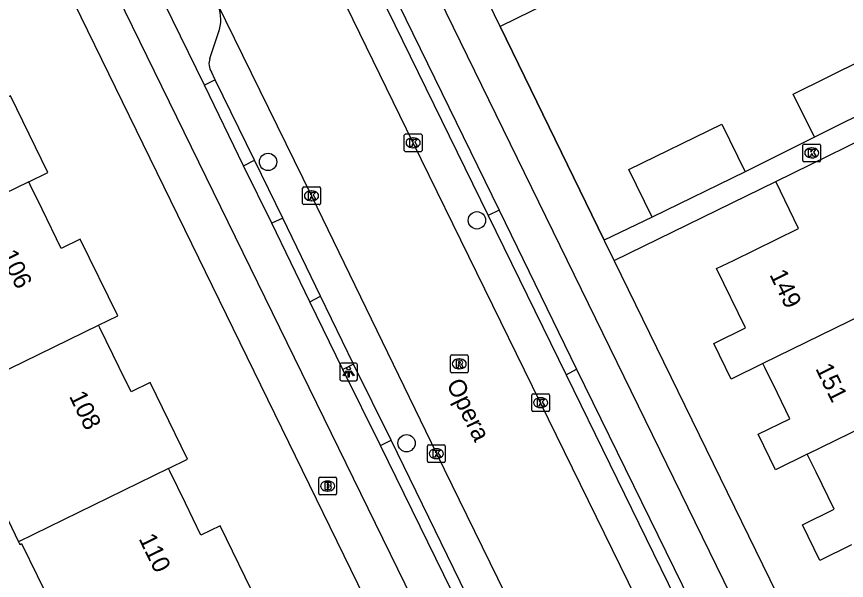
# Model space of a CAD drawing. Extents: x 160457 to 162082, y 388340 to 389736.
# Drawn here: x 160864.94 to 160911.77, y 389019.72 to 389051.52 of the extents above; entities that cross this region are included whole.
import ezdxf

# ---------------------------------------------------------------- set-up
doc = ezdxf.new("R2010")
doc.units = 0
for name, color, linetype in [('IMGEO_Boom', 7, 'Continuous'), ('IMGEO_Brandkraan', 7, 'Continuous'), ('IMGEO_Fietspad_gesloten', 7, 'Continuous'), ('IMGEO_Kolk', 7, 'Continuous'), ('IMGEO_Lichtpunt', 7, 'Continuous'), ('IMGEO_Muur', 7, 'Continuous'), ('IMGEO_Openbare_ruimte_label', 7, 'Continuous'), ('IMGEO_Pand', 7, 'Continuous'), ('IMGEO_Pand_nummerreeks', 7, 'Continuous'), ('IMGEO_Parkeervlak_open', 7, 'Continuous'), ('IMGEO_Rijbaan_lokaal_gesloten', 7, 'Continuous'), ('IMGEO_Rioolput', 7, 'Continuous'), ('IMGEO_Verkeerseiland_open', 7, 'Continuous'), ('IMGEO_Voetpad_open', 7, 'Continuous')]:
    doc.layers.add(name, color=color, linetype=linetype)

msp = doc.modelspace()

# ---------------------------------------------------------------- linework, layer by layer
at = {"layer": 'IMGEO_Boom'}
for centre in [(160879.128, 389043.328), (160890.917, 389040.032), (160886.944, 389027.462)]:
    msp.add_circle(centre, 0.489, dxfattribs=at)
at = {"layer": 'IMGEO_Brandkraan'}
for p, q in [((160882.065, 389025.544), (160882.917, 389025.544)), ((160881.99, 389024.618), (160881.99, 389025.47)), ((160882.478, 389025.324), (160882.503, 389025.324)), ((160882.991, 389025.47), (160882.991, 389024.618)), ((160882.501, 389024.764), (160882.476, 389024.764)), ((160882.917, 389024.544), (160882.065, 389024.544))]:
    msp.add_line(p, q, dxfattribs=at)
for points in [[(160882.065, 389025.544), (160882.917, 389025.544)], [(160881.99, 389024.618), (160881.99, 389025.47)], [(160882.338, 389025.244), (160882.338, 389024.844), (160882.551, 389024.844)], [(160882.569, 389025.244), (160882.338, 389025.244)], [(160882.517, 389025.163), (160882.463, 389025.163), (160882.463, 389025.087)], [(160882.463, 389025.087), (160882.516, 389025.087)], [(160882.991, 389025.47), (160882.991, 389024.618)], [(160882.525, 389025.011), (160882.463, 389025.011), (160882.463, 389024.93)], [(160882.463, 389024.93), (160882.525, 389024.93)], [(160882.917, 389024.544), (160882.065, 389024.544)]]:
    msp.add_lwpolyline(points, dxfattribs=at)
for centre, radius, start, end in [((160882.067, 389025.468), 0.0765, 91.552, 178.448), ((160882.067, 389025.468), 0.0765, 91.552, 178.448), ((160882.915, 389025.468), 0.0765, 1.552, 88.448), ((160882.915, 389025.468), 0.0765, 1.552, 88.448), ((160882.518, 389025.125), 0.0379, 267.8285, 90.9355), ((160882.573, 389025.099), 0.145, 59.4692, 91.5367), ((160882.598, 389025.146), 0.0922, 285.5137, 58.1501), ((160882.603, 389024.954), 0.105, 301.3115, 78.989), ((160882.067, 389024.62), 0.0765, 181.552, 268.448), ((160882.067, 389024.62), 0.0765, 181.552, 268.448), ((160882.526, 389024.97), 0.0404, 269.8759, 90.5077), ((160882.557, 389025.095), 0.251, 268.6676, 293.5347), ((160882.915, 389024.62), 0.0765, 271.552, 358.448), ((160882.915, 389024.62), 0.0765, 271.552, 358.448)]:
    msp.add_arc(centre, radius, start, end, dxfattribs=at)
for centre, major_axis, ratio, start_param, end_param in [((160882.477, 389025.044), (-0.387, 0.002), 0.722429, 4.712389, 7.853982), ((160882.502, 389025.044), (-0.39, 0.002), 0.717154, 1.570796, 4.712389)]:
    msp.add_ellipse(centre, major_axis=major_axis, ratio=ratio, start_param=start_param, end_param=end_param, dxfattribs=at)
at = {"layer": 'IMGEO_Fietspad_gesloten'}
for points in [[(160865.149, 389063.924), (160866.884, 389060.338), (160896.406, 389000), (160929.271, 388932.792), (160931.346, 388928.541)], [(160875.541, 389047.648), (160870.1, 389058.774), (160869.388, 389060.169)], [(160947.207, 388933.03), (160943.921, 388939.826), (160914.477, 389000), (160885.175, 389059.974)], [(160883.261, 389058.862), (160892.163, 389040.604)], [(160877.734, 389043.115), (160875.541, 389047.648)], [(160879.339, 389039.869), (160877.734, 389043.115)], [(160892.163, 389040.604), (160896.532, 389031.633)], [(160881.495, 389035.437), (160879.339, 389039.869)], [(160883.351, 389031.622), (160881.495, 389035.437)], [(160885.472, 389027.328), (160883.351, 389031.622)], [(160896.532, 389031.633), (160910.3, 389003.541)], [(160910.338, 388976.581), (160898.863, 389000), (160885.472, 389027.328)]]:
    msp.add_lwpolyline(points, dxfattribs=at)
at = {"layer": 'IMGEO_Kolk'}
for p, q in [((160886.817, 389043.978), (160886.817, 389044.83)), ((160886.892, 389044.904), (160887.744, 389044.904)), ((160887.818, 389044.83), (160887.818, 389043.978)), ((160887.305, 389044.684), (160887.33, 389044.684)), ((160909.315, 389043.411), (160909.315, 389044.263)), ((160909.39, 389044.337), (160910.242, 389044.337)), ((160910.316, 389044.263), (160910.316, 389043.411)), ((160887.744, 389043.904), (160886.892, 389043.904)), ((160887.328, 389044.124), (160887.303, 389044.124)), ((160909.803, 389044.117), (160909.828, 389044.117)), ((160910.242, 389043.337), (160909.39, 389043.337)), ((160909.826, 389043.557), (160909.801, 389043.557)), ((160881.156, 389041.916), (160882.008, 389041.916)), ((160881.081, 389040.99), (160881.081, 389041.842)), ((160881.569, 389041.696), (160881.594, 389041.696)), ((160882.082, 389041.842), (160882.082, 389040.99)), ((160881.592, 389041.136), (160881.567, 389041.136)), ((160882.008, 389040.916), (160881.156, 389040.916)), ((160894.088, 389030.248), (160894.94, 389030.248)), ((160894.013, 389029.322), (160894.013, 389030.174)), ((160894.501, 389030.028), (160894.526, 389030.028)), ((160895.014, 389030.174), (160895.014, 389029.322)), ((160894.524, 389029.468), (160894.499, 389029.468)), ((160894.94, 389029.248), (160894.088, 389029.248)), ((160888.126, 389026.445), (160888.126, 389027.297)), ((160888.201, 389027.371), (160889.053, 389027.371)), ((160888.614, 389027.151), (160888.639, 389027.151)), ((160889.127, 389027.297), (160889.127, 389026.445)), ((160888.637, 389026.591), (160888.612, 389026.591)), ((160889.053, 389026.371), (160888.201, 389026.371))]:
    msp.add_line(p, q, dxfattribs=at)
for points in [[(160886.817, 389043.978), (160886.817, 389044.83)], [(160886.892, 389044.904), (160887.744, 389044.904)], [(160887.818, 389044.83), (160887.818, 389043.978)], [(160887.138, 389044.604), (160887.261, 389044.604), (160887.261, 389044.453), (160887.391, 389044.604), (160887.555, 389044.604), (160887.409, 389044.453), (160887.562, 389044.204), (160887.41, 389044.204), (160887.325, 389044.368), (160887.261, 389044.301), (160887.261, 389044.204), (160887.138, 389044.204), (160887.138, 389044.604)], [(160909.315, 389043.411), (160909.315, 389044.263)], [(160909.39, 389044.337), (160910.242, 389044.337)], [(160910.316, 389044.263), (160910.316, 389043.411)], [(160887.744, 389043.904), (160886.892, 389043.904)], [(160909.636, 389044.037), (160909.759, 389044.037), (160909.759, 389043.886), (160909.889, 389044.037), (160910.053, 389044.037), (160909.907, 389043.886), (160910.06, 389043.637), (160909.908, 389043.637), (160909.823, 389043.801), (160909.759, 389043.734), (160909.759, 389043.637), (160909.636, 389043.637), (160909.636, 389044.037)], [(160910.242, 389043.337), (160909.39, 389043.337)], [(160881.156, 389041.916), (160882.008, 389041.916)], [(160881.081, 389040.99), (160881.081, 389041.842)], [(160881.402, 389041.616), (160881.525, 389041.616), (160881.525, 389041.465), (160881.655, 389041.616), (160881.819, 389041.616), (160881.673, 389041.465), (160881.826, 389041.216), (160881.674, 389041.216), (160881.589, 389041.38), (160881.525, 389041.313), (160881.525, 389041.216), (160881.402, 389041.216), (160881.402, 389041.616)], [(160882.082, 389041.842), (160882.082, 389040.99)], [(160882.008, 389040.916), (160881.156, 389040.916)], [(160894.088, 389030.248), (160894.94, 389030.248)], [(160894.013, 389029.322), (160894.013, 389030.174)], [(160894.334, 389029.948), (160894.457, 389029.948), (160894.457, 389029.797), (160894.587, 389029.948), (160894.751, 389029.948), (160894.605, 389029.797), (160894.758, 389029.548), (160894.606, 389029.548), (160894.521, 389029.712), (160894.457, 389029.645), (160894.457, 389029.548), (160894.334, 389029.548), (160894.334, 389029.948)], [(160895.014, 389030.174), (160895.014, 389029.322)], [(160894.94, 389029.248), (160894.088, 389029.248)], [(160888.126, 389026.445), (160888.126, 389027.297)], [(160888.201, 389027.371), (160889.053, 389027.371)], [(160888.447, 389027.071), (160888.57, 389027.071), (160888.57, 389026.92), (160888.7, 389027.071), (160888.864, 389027.071), (160888.718, 389026.92), (160888.871, 389026.671), (160888.719, 389026.671), (160888.634, 389026.835), (160888.57, 389026.768), (160888.57, 389026.671), (160888.447, 389026.671), (160888.447, 389027.071)], [(160889.127, 389027.297), (160889.127, 389026.445)], [(160889.053, 389026.371), (160888.201, 389026.371)]]:
    msp.add_lwpolyline(points, dxfattribs=at)
for centre, start, end in [((160886.894, 389044.828), 91.552, 178.448), ((160886.894, 389044.828), 91.552, 178.448), ((160887.742, 389044.828), 1.552, 88.448), ((160887.742, 389044.828), 1.552, 88.448), ((160909.392, 389044.261), 91.552, 178.448), ((160909.392, 389044.261), 91.552, 178.448), ((160910.24, 389044.261), 1.552, 88.448), ((160910.24, 389044.261), 1.552, 88.448), ((160886.894, 389043.98), 181.552, 268.448), ((160886.894, 389043.98), 181.552, 268.448), ((160887.742, 389043.98), 271.552, 358.448), ((160887.742, 389043.98), 271.552, 358.448), ((160909.392, 389043.413), 181.552, 268.448), ((160909.392, 389043.413), 181.552, 268.448), ((160910.24, 389043.413), 271.552, 358.448), ((160910.24, 389043.413), 271.552, 358.448), ((160881.158, 389041.84), 91.552, 178.448), ((160881.158, 389041.84), 91.552, 178.448), ((160882.006, 389041.84), 1.552, 88.448), ((160882.006, 389041.84), 1.552, 88.448), ((160881.158, 389040.992), 181.552, 268.448), ((160881.158, 389040.992), 181.552, 268.448), ((160882.006, 389040.992), 271.552, 358.448), ((160882.006, 389040.992), 271.552, 358.448), ((160894.09, 389030.172), 91.552, 178.448), ((160894.09, 389030.172), 91.552, 178.448), ((160894.938, 389030.172), 1.552, 88.448), ((160894.938, 389030.172), 1.552, 88.448), ((160894.09, 389029.324), 181.552, 268.448), ((160894.09, 389029.324), 181.552, 268.448), ((160894.938, 389029.324), 271.552, 358.448), ((160894.938, 389029.324), 271.552, 358.448), ((160888.203, 389027.295), 91.552, 178.448), ((160888.203, 389027.295), 91.552, 178.448), ((160889.051, 389027.295), 1.552, 88.448), ((160889.051, 389027.295), 1.552, 88.448), ((160888.203, 389026.447), 181.552, 268.448), ((160888.203, 389026.447), 181.552, 268.448), ((160889.051, 389026.447), 271.552, 358.448), ((160889.051, 389026.447), 271.552, 358.448)]:
    msp.add_arc(centre, 0.0765, start, end, dxfattribs=at)
for centre, major_axis, ratio, start_param, end_param in [((160887.304, 389044.404), (-0.387, 0.002), 0.722429, 4.712389, 7.853982), ((160887.329, 389044.404), (-0.39, 0.002), 0.717154, 1.570796, 4.712389), ((160909.802, 389043.837), (-0.387, 0.002), 0.722429, 4.712389, 7.853982), ((160909.827, 389043.837), (-0.39, 0.002), 0.717154, 1.570796, 4.712389), ((160881.568, 389041.416), (-0.387, 0.002), 0.722429, 4.712389, 7.853982), ((160881.593, 389041.416), (-0.39, 0.002), 0.717154, 1.570796, 4.712389), ((160894.5, 389029.748), (-0.387, 0.002), 0.722429, 4.712389, 7.853982), ((160894.525, 389029.748), (-0.39, 0.002), 0.717154, 1.570796, 4.712389), ((160888.613, 389026.871), (-0.387, 0.002), 0.722429, 4.712389, 7.853982), ((160888.638, 389026.871), (-0.39, 0.002), 0.717154, 1.570796, 4.712389)]:
    msp.add_ellipse(centre, major_axis=major_axis, ratio=ratio, start_param=start_param, end_param=end_param, dxfattribs=at)
at = {"layer": 'IMGEO_Lichtpunt'}
for p, q in [((160883.179, 389031.886), (160883.179, 389031.079)), ((160883.179, 389031.886), (160883.179, 389031.079)), ((160884.081, 389031.981), (160883.273, 389031.981)), ((160884.081, 389031.981), (160883.273, 389031.981)), ((160884.175, 389031.079), (160884.175, 389031.886)), ((160884.175, 389031.079), (160884.175, 389031.886)), ((160883.273, 389030.985), (160884.081, 389030.985)), ((160883.273, 389030.985), (160884.081, 389030.985))]:
    msp.add_line(p, q, dxfattribs=at)
for points in [[(160883.553, 389031.55), (160883.592, 389031.522), (160883.404, 389031.26), (160883.366, 389031.287), (160883.553, 389031.55)], [(160883.655, 389031.502), (160883.702, 389031.502), (160883.702, 389031.18), (160883.655, 389031.18), (160883.655, 389031.502)], [(160883.765, 389031.522), (160883.803, 389031.549), (160883.99, 389031.287), (160883.951, 389031.259), (160883.765, 389031.522)]]:
    msp.add_lwpolyline(points, dxfattribs=at)
msp.add_circle((160883.678, 389031.684), 0.0994, dxfattribs=at)
for centre, start, end in [((160883.273, 389031.886), 90, 180), ((160883.273, 389031.886), 90, 180), ((160884.081, 389031.886), 0, 90), ((160884.081, 389031.886), 0, 90), ((160883.273, 389031.079), 180, 270), ((160883.273, 389031.079), 180, 270), ((160884.081, 389031.079), 270, 0), ((160884.081, 389031.079), 270, 360)]:
    msp.add_arc(centre, 0.0946, start, end, dxfattribs=at)
at = {"layer": 'IMGEO_Muur'}
msp.add_lwpolyline([(160892.225, 389050.972), (160898.097, 389038.914)], dxfattribs=at)
at = {"layer": 'IMGEO_Pand'}
for points in [[(160892.225, 389050.972), (160888.627, 389058.379), (160888.087, 389059.484)], [(160900.192, 389054.871), (160892.225, 389050.972)], [(160865.622, 389042.198), (160866.702, 389042.721), (160864.589, 389047.054), (160863.51, 389046.528), (160861.661, 389050.319)], [(160909.969, 389044.729), (160908.772, 389047.151), (160912.678, 389049.086)], [(160913.868, 389046.66), (160909.969, 389044.729)], [(160900.803, 389040.212), (160899.493, 389042.899), (160904.742, 389045.458), (160906.052, 389042.771)], [(160907.78, 389042.223), (160914.7, 389045.603)], [(160906.052, 389042.771), (160900.803, 389040.212)], [(160865.622, 389042.198), (160857.14, 389038.092)], [(160869.565, 389034.114), (160870.644, 389034.639), (160868.531, 389038.972), (160867.452, 389038.446), (160866.373, 389040.659), (160865.698, 389042.042), (160865.622, 389042.198)], [(160907.061, 389031.952), (160905.264, 389031.073), (160904.279, 389033.085), (160906.072, 389033.961), (160904.438, 389037.306), (160905.391, 389037.772), (160909.075, 389039.572), (160907.78, 389042.223)], [(160915.949, 389036.3), (160907.061, 389031.952)], [(160861.146, 389030.021), (160869.565, 389034.114)], [(160873.508, 389026.031), (160874.587, 389026.556), (160872.478, 389030.881), (160871.399, 389030.354), (160870.73, 389031.726), (160869.64, 389033.96), (160869.565, 389034.114)], [(160909.563, 389026.84), (160907.766, 389025.961), (160906.786, 389027.964), (160908.582, 389028.844), (160907.876, 389030.286), (160907.171, 389031.727), (160907.061, 389031.952)], [(160909.563, 389026.84), (160918.447, 389031.188)], [(160861.146, 389030.021), (160865.037, 389021.906)], [(160912.065, 389021.728), (160910.269, 389020.848), (160909.288, 389022.852), (160911.085, 389023.732), (160910.057, 389025.831), (160909.673, 389026.615), (160909.563, 389026.84)], [(160873.508, 389026.031), (160865.037, 389021.906)], [(160877.449, 389017.947), (160878.529, 389018.474), (160876.42, 389022.798), (160875.341, 389022.272), (160874.462, 389024.074), (160873.583, 389025.877), (160873.508, 389026.031)], [(160865.037, 389021.906), (160865.111, 389021.752), (160865.219, 389021.805), (160866.977, 389018.201), (160866.869, 389018.148), (160868.982, 389013.816)]]:
    msp.add_lwpolyline(points, dxfattribs=at)
at = {"layer": 'IMGEO_Parkeervlak_open'}
for points in [[(160884.079, 389055.566), (160891.546, 389040.305)], [(160875.85, 389049.164), (160876.393, 389050.799)], [(160876.135, 389047.949), (160875.929, 389048.401)], [(160878.359, 389043.435), (160876.135, 389047.949)], [(160879.966, 389040.148), (160878.359, 389043.435)], [(160882.094, 389035.758), (160879.966, 389040.148)], [(160891.546, 389040.305), (160895.953, 389031.324)], [(160883.95, 389031.922), (160882.094, 389035.758)], [(160886.073, 389027.642), (160883.95, 389031.922)], [(160895.953, 389031.324), (160908.278, 389006.124)], [(160897.052, 389005.136), (160886.073, 389027.642)]]:
    msp.add_lwpolyline(points, dxfattribs=at)
for centre, radius, start, end in [((160874.237, 389051.348), 2.225, 345.7125, 25.5658), ((160876.648, 389048.861), 0.854, 159.2173, 212.6053)]:
    msp.add_arc(centre, radius, start, end, dxfattribs=at)
at = {"layer": 'IMGEO_Rijbaan_lokaal_gesloten'}
for points in [[(160907.915, 389002.343), (160904.445, 389009.463), (160894.513, 389029.747), (160887.316, 389044.404), (160880.913, 389057.526)], [(160876.244, 389052.308), (160881.582, 389041.416), (160888.628, 389026.872), (160898.512, 389006.713), (160900.342, 389003.041)]]:
    msp.add_lwpolyline(points, dxfattribs=at)
at = {"layer": 'IMGEO_Rioolput'}
for p, q in [((160889.417, 389031.511), (160889.417, 389032.363)), ((160889.492, 389032.437), (160890.344, 389032.437)), ((160889.905, 389032.217), (160889.93, 389032.217)), ((160890.418, 389032.363), (160890.418, 389031.511)), ((160889.928, 389031.657), (160889.903, 389031.657)), ((160890.344, 389031.437), (160889.492, 389031.437))]:
    msp.add_line(p, q, dxfattribs=at)
for points in [[(160889.417, 389031.511), (160889.417, 389032.363)], [(160889.492, 389032.437), (160890.344, 389032.437)], [(160890.006, 389032.135), (160889.754, 389032.137), (160889.754, 389031.737)], [(160890.418, 389032.363), (160890.418, 389031.511)], [(160889.754, 389031.737), (160889.878, 389031.737), (160889.878, 389031.899), (160889.889, 389031.899)], [(160889.932, 389032.056), (160889.878, 389032.056), (160889.878, 389031.975)], [(160889.878, 389031.975), (160889.93, 389031.975)], [(160889.936, 389031.87), (160890.007, 389031.737), (160890.147, 389031.737), (160890.082, 389031.863)], [(160890.344, 389031.437), (160889.492, 389031.437)]]:
    msp.add_lwpolyline(points, dxfattribs=at)
for centre, radius, start, end in [((160889.494, 389032.361), 0.0765, 91.552, 178.448), ((160889.494, 389032.361), 0.0765, 91.552, 178.448), ((160890.005, 389032.025), 0.109, 350.3612, 89.416), ((160890.342, 389032.361), 0.0765, 1.552, 88.448), ((160890.342, 389032.361), 0.0765, 1.552, 88.448), ((160889.888, 389031.846), 0.0533, 26.0293, 88.6989), ((160889.914, 389032.164), 0.19, 274.7715, 282.9687), ((160889.938, 389031.96), 0.0964, 77.0061, 93.1865), ((160889.952, 389032.017), 0.0378, 276.6634, 79.6772), ((160890.003, 389032.025), 0.112, 277.5842, 350.9817), ((160889.987, 389031.81), 0.108, 29.5134, 73.7905), ((160889.494, 389031.513), 0.0765, 181.552, 268.448), ((160889.494, 389031.513), 0.0765, 181.552, 268.448), ((160890.342, 389031.513), 0.0765, 271.552, 358.448), ((160890.342, 389031.513), 0.0765, 271.552, 358.448)]:
    msp.add_arc(centre, radius, start, end, dxfattribs=at)
for centre, major_axis, ratio, start_param, end_param in [((160889.904, 389031.937), (-0.387, 0.002), 0.722429, 4.712389, 7.853982), ((160889.929, 389031.937), (-0.39, 0.002), 0.717154, 1.570796, 4.712389)]:
    msp.add_ellipse(centre, major_axis=major_axis, ratio=ratio, start_param=start_param, end_param=end_param, dxfattribs=at)
at = {"layer": 'IMGEO_Verkeerseiland_open'}
for points in [[(160876.135, 389047.949), (160875.541, 389047.648)], [(160877.734, 389043.115), (160878.359, 389043.435)], [(160892.163, 389040.604), (160891.546, 389040.305)], [(160879.966, 389040.148), (160879.339, 389039.869)], [(160881.495, 389035.437), (160882.094, 389035.758)], [(160883.95, 389031.922), (160883.351, 389031.622)], [(160895.953, 389031.324), (160896.532, 389031.633)], [(160885.472, 389027.328), (160886.073, 389027.642)]]:
    msp.add_lwpolyline(points, dxfattribs=at)
at = {"layer": 'IMGEO_Voetpad_open'}
for points in [[(160862.667, 389063.549), (160891.208, 389005.138)], [(160898.097, 389038.914), (160892.225, 389050.972)], [(160909.969, 389044.729), (160906.052, 389042.771)], [(160898.662, 389037.759), (160907.78, 389042.223)], [(160900.803, 389040.212), (160898.097, 389038.914)], [(160898.662, 389037.759), (160898.134, 389038.838), (160898.097, 389038.914)], [(160915.841, 389002.618), (160898.678, 389037.727), (160898.662, 389037.759)]]:
    msp.add_lwpolyline(points, dxfattribs=at)

# ---------------------------------------------------------------- texts
at = {"layer": 'IMGEO_Openbare_ruimte_label'}
msp.add_text('Opera', height=1, rotation=296.1038, dxfattribs=at).set_placement((160889.176, 389030.806))
at = {"layer": 'IMGEO_Pand_nummerreeks'}
for s, rotation, p in [('106', 296.035, (160863.985, 389038.088)), ('149', 296.0866, (160907.407, 389036.974)), ('151', 296.0866, (160909.999, 389031.679)), ('108', 296.035, (160867.877, 389030.119)), ('110', 296.035, (160871.808, 389022.075))]:
    msp.add_text(s, height=1, rotation=rotation, dxfattribs=at).set_placement(p)

doc.saveas('drawing.dxf')
